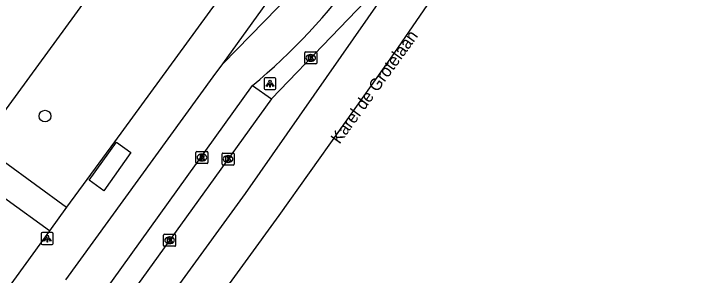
# Model space of a CAD drawing. Extents: x 159675 to 160530, y 382179 to 382901.
# Drawn here: x 160188.7 to 160246.9, y 382331.4 to 382353.2 of the extents above; entities that cross this region are included whole.
import ezdxf

# ---------------------------------------------------------------- set-up
doc = ezdxf.new("R2010")
doc.units = 0
for name, color, linetype in [('IMGEO_Boom', 7, 'Continuous'), ('IMGEO_Fietspad_gesloten', 7, 'Continuous'), ('IMGEO_Kolk', 7, 'Continuous'), ('IMGEO_Lichtpunt', 7, 'Continuous'), ('IMGEO_Openbare_ruimte_label', 7, 'Continuous'), ('IMGEO_OVBaan_gesloten', 7, 'Continuous'), ('IMGEO_Rijbaan_lokaal_gesloten', 7, 'Continuous'), ('IMGEO_Rijbaan_lokaal_open', 7, 'Continuous'), ('IMGEO_Rioolput', 7, 'Continuous'), ('IMGEO_Voetpad_gesloten', 7, 'Continuous'), ('IMGEO_Voetpad_open', 7, 'Continuous')]:
    doc.layers.add(name, color=color, linetype=linetype)

msp = doc.modelspace()

# ---------------------------------------------------------------- linework, layer by layer
at = {"layer": 'IMGEO_Boom'}
msp.add_circle((160191.301, 382344.693), 0.489, dxfattribs=at)
at = {"layer": 'IMGEO_Fietspad_gesloten'}
for points in [[(160240.85, 382394.229), (160216.206, 382360.239), (160214.321, 382357.802), (160210.679, 382353.737), (160206.11, 382349.048)], [(160193.022, 382331.032), (160205.291, 382347.967), (160206.11, 382349.048)]]:
    msp.add_lwpolyline(points, dxfattribs=at)
msp.add_arc((160175.05, 382387.474), 52.368, 309.7908, 323.97071, dxfattribs=at)
at = {"layer": 'IMGEO_Kolk'}
for p, q in [((160212.917, 382349.119), (160212.917, 382349.971)), ((160212.992, 382350.045), (160213.844, 382350.045)), ((160213.405, 382349.825), (160213.43, 382349.825)), ((160213.918, 382349.971), (160213.918, 382349.119)), ((160213.428, 382349.265), (160213.403, 382349.265)), ((160213.844, 382349.045), (160212.992, 382349.045)), ((160206.117, 382341.615), (160206.969, 382341.615)), ((160206.042, 382340.689), (160206.042, 382341.541)), ((160206.53, 382341.395), (160206.555, 382341.395)), ((160207.043, 382341.541), (160207.043, 382340.689)), ((160206.969, 382340.615), (160206.117, 382340.615)), ((160206.553, 382340.835), (160206.528, 382340.835)), ((160201.172, 382333.913), (160201.172, 382334.765)), ((160201.247, 382334.839), (160202.099, 382334.839)), ((160201.66, 382334.619), (160201.685, 382334.619)), ((160202.173, 382334.765), (160202.173, 382333.913)), ((160201.683, 382334.059), (160201.658, 382334.059)), ((160202.099, 382333.839), (160201.247, 382333.839))]:
    msp.add_line(p, q, dxfattribs=at)
for points in [[(160212.917, 382349.119), (160212.917, 382349.971)], [(160212.992, 382350.045), (160213.844, 382350.045)], [(160213.238, 382349.745), (160213.361, 382349.745), (160213.361, 382349.594), (160213.491, 382349.745), (160213.655, 382349.745), (160213.509, 382349.594), (160213.662, 382349.345), (160213.51, 382349.345), (160213.425, 382349.509), (160213.361, 382349.442), (160213.361, 382349.345), (160213.238, 382349.345), (160213.238, 382349.745)], [(160213.918, 382349.971), (160213.918, 382349.119)], [(160213.844, 382349.045), (160212.992, 382349.045)], [(160206.117, 382341.615), (160206.969, 382341.615)], [(160206.042, 382340.689), (160206.042, 382341.541)], [(160206.363, 382341.315), (160206.486, 382341.315), (160206.486, 382341.164), (160206.616, 382341.315), (160206.78, 382341.315), (160206.634, 382341.164), (160206.787, 382340.915), (160206.635, 382340.915), (160206.55, 382341.079), (160206.486, 382341.012), (160206.486, 382340.915), (160206.363, 382340.915), (160206.363, 382341.315)], [(160207.043, 382341.541), (160207.043, 382340.689)], [(160206.969, 382340.615), (160206.117, 382340.615)], [(160201.172, 382333.913), (160201.172, 382334.765)], [(160201.247, 382334.839), (160202.099, 382334.839)], [(160202.173, 382334.765), (160202.173, 382333.913)], [(160201.493, 382334.539), (160201.616, 382334.539), (160201.616, 382334.388), (160201.746, 382334.539), (160201.91, 382334.539), (160201.764, 382334.388), (160201.917, 382334.139), (160201.765, 382334.139), (160201.68, 382334.303), (160201.616, 382334.236), (160201.616, 382334.139), (160201.493, 382334.139), (160201.493, 382334.539)], [(160202.099, 382333.839), (160201.247, 382333.839)]]:
    msp.add_lwpolyline(points, dxfattribs=at)
for centre, start, end in [((160212.994, 382349.969), 91.55205, 178.44795), ((160212.994, 382349.969), 91.55205, 178.44795), ((160213.842, 382349.969), 1.55205, 88.44795), ((160213.842, 382349.969), 1.55205, 88.44795), ((160212.994, 382349.121), 181.55205, 268.44795), ((160212.994, 382349.121), 181.55205, 268.44795), ((160213.842, 382349.121), 271.55205, 358.44795), ((160213.842, 382349.121), 271.55205, 358.44795), ((160206.119, 382341.539), 91.55205, 178.44795), ((160206.119, 382341.539), 91.55205, 178.44795), ((160206.967, 382341.539), 1.55205, 88.44795), ((160206.967, 382341.539), 1.55205, 88.44795), ((160206.119, 382340.691), 181.55205, 268.44795), ((160206.119, 382340.691), 181.55205, 268.44795), ((160206.967, 382340.691), 271.55205, 358.44795), ((160206.967, 382340.691), 271.55205, 358.44795), ((160201.249, 382334.763), 91.55205, 178.44795), ((160201.249, 382334.763), 91.55205, 178.44795), ((160202.097, 382334.763), 1.55205, 88.44795), ((160202.097, 382334.763), 1.55205, 88.44795), ((160201.249, 382333.915), 181.55205, 268.44795), ((160201.249, 382333.915), 181.55205, 268.44795), ((160202.097, 382333.915), 271.55205, 358.44795), ((160202.097, 382333.915), 271.55205, 358.44795)]:
    msp.add_arc(centre, 0.0765, start, end, dxfattribs=at)
for centre, major_axis, ratio, start_param, end_param in [((160213.404, 382349.545), (-0.387, 0.002), 0.722429, 4.712389, 7.853982), ((160213.429, 382349.545), (-0.39, 0.002), 0.717154, 1.570796, 4.712389), ((160206.529, 382341.115), (-0.387, 0.002), 0.722429, 4.712389, 7.853982), ((160206.554, 382341.115), (-0.39, 0.002), 0.717154, 1.570796, 4.712389), ((160201.659, 382334.339), (-0.387, 0.002), 0.722429, 4.712389, 7.853982), ((160201.684, 382334.339), (-0.39, 0.002), 0.717154, 1.570796, 4.712389)]:
    msp.add_ellipse(centre, major_axis=major_axis, ratio=ratio, start_param=start_param, end_param=end_param, dxfattribs=at)
at = {"layer": 'IMGEO_Lichtpunt'}
for p, q in [((160209.532, 382347.802), (160209.532, 382346.995)), ((160209.532, 382347.802), (160209.532, 382346.995)), ((160210.434, 382347.897), (160209.626, 382347.897)), ((160210.434, 382347.897), (160209.626, 382347.897)), ((160210.528, 382346.995), (160210.528, 382347.802)), ((160210.528, 382346.995), (160210.528, 382347.802)), ((160209.626, 382346.901), (160210.434, 382346.901)), ((160209.626, 382346.901), (160210.434, 382346.901)), ((160190.991, 382334.879), (160190.991, 382334.072)), ((160190.991, 382334.879), (160190.991, 382334.072)), ((160191.893, 382334.974), (160191.085, 382334.974)), ((160191.893, 382334.974), (160191.085, 382334.974)), ((160191.987, 382334.072), (160191.987, 382334.879)), ((160191.987, 382334.072), (160191.987, 382334.879)), ((160191.085, 382333.978), (160191.893, 382333.978)), ((160191.085, 382333.978), (160191.893, 382333.978))]:
    msp.add_line(p, q, dxfattribs=at)
for points in [[(160209.906, 382347.466), (160209.945, 382347.438), (160209.757, 382347.176), (160209.719, 382347.203), (160209.906, 382347.466)], [(160210.008, 382347.418), (160210.055, 382347.418), (160210.055, 382347.096), (160210.008, 382347.096), (160210.008, 382347.418)], [(160210.118, 382347.438), (160210.156, 382347.465), (160210.343, 382347.203), (160210.304, 382347.175), (160210.118, 382347.438)], [(160191.365, 382334.543), (160191.404, 382334.515), (160191.216, 382334.253), (160191.178, 382334.28), (160191.365, 382334.543)], [(160191.467, 382334.495), (160191.514, 382334.495), (160191.514, 382334.173), (160191.467, 382334.173), (160191.467, 382334.495)], [(160191.577, 382334.515), (160191.615, 382334.542), (160191.802, 382334.28), (160191.763, 382334.252), (160191.577, 382334.515)]]:
    msp.add_lwpolyline(points, dxfattribs=at)
for centre in [(160210.031, 382347.6), (160191.49, 382334.677)]:
    msp.add_circle(centre, 0.0994, dxfattribs=at)
for centre, start, end in [((160209.626, 382347.802), 90, 180), ((160209.626, 382347.802), 90, 180), ((160210.434, 382347.802), 0, 90), ((160210.434, 382347.802), 0, 90), ((160209.626, 382346.995), 180, 270), ((160209.626, 382346.995), 180, 270), ((160210.434, 382346.995), 270, 0), ((160210.434, 382346.995), 270, 360), ((160191.085, 382334.879), 90, 180), ((160191.085, 382334.879), 90, 180), ((160191.893, 382334.879), 0, 90), ((160191.893, 382334.879), 0, 90), ((160191.085, 382334.072), 180, 270), ((160191.085, 382334.072), 180, 270), ((160191.893, 382334.072), 270, 0), ((160191.893, 382334.072), 270, 360)]:
    msp.add_arc(centre, 0.0946, start, end, dxfattribs=at)
at = {"layer": 'IMGEO_OVBaan_gesloten'}
for points in [[(160190.7, 382315.34), (160191.144, 382315.025), (160207.981, 382338.24), (160220.449, 382356.135), (160220.079, 382356.497)], [(160220.079, 382356.497), (160210.154, 382346.139)], [(160210.154, 382346.139), (160199.371, 382331.135), (160196.892, 382327.698)]]:
    msp.add_lwpolyline(points, dxfattribs=at)
at = {"layer": 'IMGEO_Rijbaan_lokaal_gesloten'}
msp.add_lwpolyline([(160246.916, 382389.2), (160242.351, 382382.458), (160231.455, 382366.109), (160220.337, 382349.919), (160215.818, 382343.508), (160210.756, 382336.417), (160192.838, 382311.695), (160176.654, 382289.391), (160157.705, 382263.245), (160150.736, 382253.782), (160146.323, 382248.473), (160143.704, 382245.649), (160140.929, 382242.92), (160138.052, 382240.3), (160135.114, 382237.83), (160132.08, 382235.516), (160128.892, 382233.237), (160124.916, 382230.602), (160123.889, 382229.984)], dxfattribs=at)
at = {"layer": 'IMGEO_Rijbaan_lokaal_open'}
for points in [[(160178.065, 382426.137), (160223.044, 382393.348), (160187.51, 382344.568), (160186.917, 382344.985)], [(160195.36, 382328.802), (160208.565, 382347.235)], [(160208.565, 382347.235), (160210.154, 382346.139)]]:
    msp.add_lwpolyline(points, dxfattribs=at)
at = {"layer": 'IMGEO_Rioolput'}
for p, q in [((160203.866, 382340.818), (160203.866, 382341.67)), ((160203.941, 382341.744), (160204.793, 382341.744)), ((160204.867, 382341.67), (160204.867, 382340.818)), ((160204.354, 382341.524), (160204.379, 382341.524)), ((160204.793, 382340.744), (160203.941, 382340.744)), ((160204.377, 382340.964), (160204.352, 382340.964))]:
    msp.add_line(p, q, dxfattribs=at)
for points in [[(160203.866, 382340.818), (160203.866, 382341.67)], [(160203.941, 382341.744), (160204.793, 382341.744)], [(160204.867, 382341.67), (160204.867, 382340.818)], [(160204.455, 382341.442), (160204.203, 382341.444), (160204.203, 382341.044)], [(160204.203, 382341.044), (160204.327, 382341.044), (160204.327, 382341.206), (160204.338, 382341.206)], [(160204.381, 382341.363), (160204.327, 382341.363), (160204.327, 382341.282)], [(160204.327, 382341.282), (160204.379, 382341.282)], [(160204.385, 382341.177), (160204.456, 382341.044), (160204.596, 382341.044), (160204.531, 382341.17)], [(160204.793, 382340.744), (160203.941, 382340.744)]]:
    msp.add_lwpolyline(points, dxfattribs=at)
for centre, radius, start, end in [((160203.943, 382341.668), 0.0765, 91.55205, 178.44795), ((160203.943, 382341.668), 0.0765, 91.55205, 178.44795), ((160204.791, 382341.668), 0.0765, 1.55205, 88.44795), ((160204.791, 382341.668), 0.0765, 1.55205, 88.44795), ((160204.337, 382341.153), 0.0533, 26.02933, 88.69889), ((160204.363, 382341.471), 0.19, 274.7715, 282.96867), ((160204.387, 382341.267), 0.0964, 77.00612, 93.18647), ((160204.401, 382341.324), 0.0378, 276.66336, 79.67722), ((160204.454, 382341.332), 0.109, 350.36119, 89.41601), ((160204.452, 382341.332), 0.112, 277.58423, 350.98172), ((160204.436, 382341.117), 0.108, 29.51342, 73.79051), ((160203.943, 382340.82), 0.0765, 181.55205, 268.44795), ((160203.943, 382340.82), 0.0765, 181.55205, 268.44795), ((160204.791, 382340.82), 0.0765, 271.55205, 358.44795), ((160204.791, 382340.82), 0.0765, 271.55205, 358.44795)]:
    msp.add_arc(centre, radius, start, end, dxfattribs=at)
for centre, major_axis, ratio, start_param, end_param in [((160204.353, 382341.244), (-0.387, 0.002), 0.722429, 4.712389, 7.853982), ((160204.378, 382341.244), (-0.39, 0.002), 0.717154, 1.570796, 4.712389)]:
    msp.add_ellipse(centre, major_axis=major_axis, ratio=ratio, start_param=start_param, end_param=end_param, dxfattribs=at)
at = {"layer": 'IMGEO_Voetpad_gesloten'}
msp.add_lwpolyline([(160197.244, 382342.511), (160198.455, 382341.656), (160196.194, 382338.471), (160194.961, 382339.345), (160197.244, 382342.511)], dxfattribs=at)
at = {"layer": 'IMGEO_Voetpad_open'}
for points in [[(160239.715, 382401.084), (160197.076, 382342.559), (160194.774, 382339.399), (160193.09, 382337.087)], [(160206.11, 382349.048), (160239.356, 382395.242), (160240.85, 382394.229)], [(160186.028, 382343.745), (160185.319, 382342.757), (160193.09, 382337.087)], [(160191.681, 382335.131), (160184.594, 382340.228)], [(160193.09, 382337.087), (160191.681, 382335.131)], [(160191.681, 382335.131), (160184.698, 382325.533)]]:
    msp.add_lwpolyline(points, dxfattribs=at)

# ---------------------------------------------------------------- texts
at = {"layer": 'IMGEO_Openbare_ruimte_label'}
msp.add_text('Karel de Grotelaan', height=1, rotation=54.03584, dxfattribs=at).set_placement((160215.816, 382342.301))

doc.saveas('drawing.dxf')
